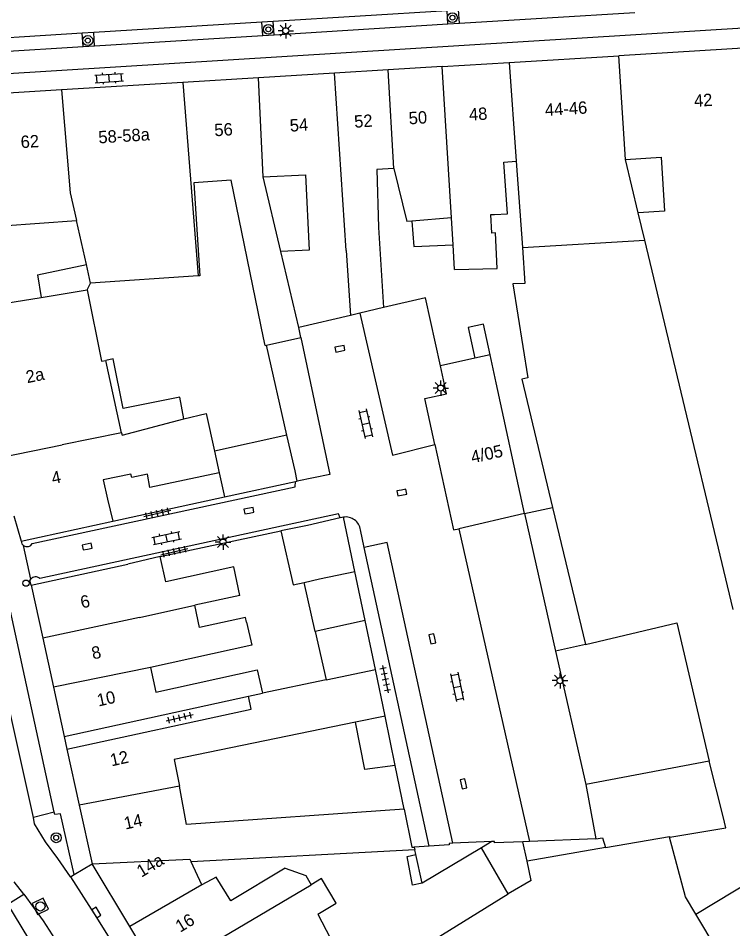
# Model space of a CAD drawing. Extents: x 132998 to 136004, y 396998 to 398512.
# Drawn here: x 134520.3 to 134578.1, y 397565.7 to 397639.3 of the extents above; entities that cross this region are included whole.
import ezdxf

# ---------------------------------------------------------------- set-up
doc = ezdxf.new("R2010")
doc.units = 0
for name, color, linetype in [('gg-afsc-erfafscheiding', 7, 'Continuous'), ('gg-afsc-hekwerk', 7, 'Continuous'), ('gg-afsc-muur', 7, 'Continuous'), ('gg-anno-huisnummerreeks BGT', 7, 'Continuous'), ('gg-bbg-bijgebouw', 7, 'Continuous'), ('gg-bbg-gedigitaliseerde bebouwing', 7, 'Continuous'), ('gg-bbg-gedigitaliseerde bijgebouw', 7, 'Continuous'), ('gg-bbg-hoofdgebouw', 7, 'Continuous'), ('gg-bbg-luifel en loopbrug', 7, 'Continuous'), ('gg-bbg-tussenscheiding', 7, 'Continuous'), ('gg-knt-verharding', 7, 'Continuous'), ('gg-knt-verharding nz', 7, 'Continuous'), ('gt-grn-weggrens', 7, 'Continuous'), ('gt-symb-boom', 7, 'Continuous'), ('gt-symb-klinker verharding', 7, 'Continuous'), ('gt-symb-kolk', 7, 'Continuous'), ('gt-symb-lichtmast', 7, 'Continuous'), ('gt-symb-rioolschacht', 7, 'Continuous'), ('gt-symb-tegel verharding', 7, 'Continuous'), ('gt-symb-verkeersbordpaal', 7, 'Continuous')]:
    doc.layers.add(name, color=color, linetype=linetype)

# ---------------------------------------------------------------- blocks, each defined once
blk = doc.blocks.new('gt0-KOLK')
at = {"layer": 'gt-symb-kolk'}
blk.add_lwpolyline([(0, 0), (0.375, 0), (0.375, 0.4), (-0.375, 0.4), (-0.375, 0), (0, 0)], dxfattribs=at)
blk = doc.blocks.new('gt0-KL1')
at = {"layer": 'gt-symb-klinker verharding'}
for p, q in [((-1.15, 0.3), (1.15, 0.3)), ((-1, -0.3), (-1, 0.3)), ((-0.5, 0.3), (-0.5, 0.45)), ((0, -0.3), (0, 0.3)), ((0.5, 0.3), (0.5, 0.45)), ((1, -0.3), (1, 0.3)), ((-1.15, -0.3), (1.15, -0.3)), ((-0.5, -0.45), (-0.5, -0.3)), ((0.5, -0.45), (0.5, -0.3))]:
    blk.add_line(p, q, dxfattribs=at)
blk = doc.blocks.new('gt0-LMAST')
at = {"layer": 'gt-symb-lichtmast'}
for p, q in [((-0.182, 0.173), (-0.447, 0.438)), ((-0.005, 0.246), (-0.005, 0.621)), ((0.172, 0.173), (0.437, 0.438)), ((-0.255, -0.004), (-0.63, -0.004)), ((-0.182, -0.181), (-0.447, -0.446)), ((-0.005, -0.254), (-0.005, -0.629)), ((0.437, -0.446), (0.172, -0.181)), ((0.245, -0.004), (0.62, -0.004))]:
    blk.add_line(p, q, dxfattribs=at)
blk.add_circle((-0.005, -0.004), 0.25, dxfattribs=at)
blk = doc.blocks.new('gt0-TEG1')
at = {"layer": 'gt-symb-tegel verharding'}
for p, q in [((-1.125, 0), (1.125, 0)), ((-0.9, -0.25), (-0.9, 0.25)), ((-0.45, -0.25), (-0.45, 0.25)), ((0, -0.25), (0, 0.25)), ((0.45, -0.25), (0.45, 0.25)), ((0.9, -0.25), (0.9, 0.25))]:
    blk.add_line(p, q, dxfattribs=at)
blk = doc.blocks.new('gt0-VPAAL')
at = {"layer": 'gt-symb-verkeersbordpaal'}
blk.add_circle((0, 0), 0.25, dxfattribs=at)
blk = doc.blocks.new('gt0-RS')
at = {"layer": 'gt-symb-rioolschacht'}
blk.add_lwpolyline([(-0.5, -0.5), (0.5, -0.5), (0.5, 0.5), (-0.5, 0.5)], close=True, dxfattribs=at)
blk.add_circle((0, 0), 0.375, dxfattribs=at)
blk = doc.blocks.new('gt0-BOOM')
at = {"layer": 'gt-symb-boom'}
for radius in [0.4, 0.2]:
    blk.add_circle((0, 0), radius, dxfattribs=at)

msp = doc.modelspace()

# ---------------------------------------------------------------- linework, layer by layer
at = {"layer": 'gg-afsc-erfafscheiding'}
for p, q in [((134542.066, 397605.603), (134540.419, 397612.871)), ((134527.986, 397598.662), (134537.025, 397600.621)), ((134531.819, 397595.792), (134541.579, 397597.858)), ((134524.059, 397581.233), (134524.284, 397580.204)), ((134552.717, 397564.035), (134559.956, 397568.518))]:
    msp.add_line(p, q, dxfattribs=at)
at = {"layer": 'gg-afsc-hekwerk'}
msp.add_line((134567.814, 397572.26), (134561.473, 397571.169), dxfattribs=at)
at = {"layer": 'gg-afsc-muur'}
for p, q in [((134563.784, 397588.149), (134566.217, 397577.351)), ((134551.548, 397575.357), (134550.828, 397578.906))]:
    msp.add_line(p, q, dxfattribs=at)
msp.add_lwpolyline([(134554.475, 397611.206), (134553.27, 397616.7), (134549.87, 397615.92)], dxfattribs=at)
at = {"layer": 'gg-bbg-bijgebouw'}
for p, q in [((134561.28, 397599.26), (134558.99, 397609.82)), ((134546.357, 397598.91), (134543.72, 397598.31)), ((134546.626, 397598.971), (134546.357, 397598.91)), ((134547.553, 397594.58), (134546.626, 397598.971)), ((134561.28, 397599.26), (134555.964, 397598.042)), ((134543.72, 397598.31), (134541.579, 397597.858)), ((134548.391, 397590.607), (134547.553, 397594.58)), ((134549.225, 397586.654), (134548.391, 397590.607)), ((134566.217, 397577.351), (134567.038, 397572.954)), ((134553.552, 397572.38), (134552.348, 397572.299)), ((134558.629, 397572.74), (134555.472, 397572.603)), ((134561.473, 397571.169), (134561.145, 397572.728)), ((134561.806, 397569.584), (134561.473, 397571.169))]:
    msp.add_line(p, q, dxfattribs=at)
for points in [[(134554.019, 397604.849), (134553.21, 397608.57), (134554.97, 397608.951)], [(134554.019, 397604.849), (134555.52, 397597.94), (134555.964, 397598.042)], [(134567.038, 397572.954), (134567.579, 397573.041), (134567.814, 397572.26)], [(134555.472, 397572.603), (134555.177, 397572.59), (134555.182, 397572.49), (134553.552, 397572.38)], [(134561.145, 397572.728), (134558.857, 397572.643), (134558.852, 397572.75), (134558.629, 397572.74)]]:
    msp.add_lwpolyline(points, dxfattribs=at)
at = {"layer": 'gg-bbg-gedigitaliseerde bebouwing'}
for p, q in [((134560.594, 397627.747), (134561.096, 397620.768)), ((134570.471, 397623.583), (134569.441, 397627.892)), ((134550.719, 397627.154), (134551.756, 397622.867)), ((134541.565, 397620.448), (134540.134, 397626.494)), ((134519.065, 397622.524), (134525.042, 397622.945)), ((134525.852, 397619.395), (134525.042, 397622.945)), ((134555.358, 397623.161), (134552.155, 397622.9)), ((134555.493, 397620.98), (134555.358, 397623.161)), ((134549.48, 397622.389), (134549.87, 397615.92)), ((134552.155, 397622.9), (134551.756, 397622.867)), ((134555.616, 397618.983), (134555.493, 397620.98)), ((134526.192, 397617.903), (134525.852, 397619.395)), ((134534.889, 397618.485), (134526.192, 397617.903)), ((134535.013, 397618.493), (134534.889, 397618.485)), ((134522.183, 397616.737), (134525.916, 397617.343)), ((134516.54, 397615.82), (134522.183, 397616.737)), ((134540.317, 397612.848), (134540.178, 397613.471)), ((134533.736, 397606.918), (134535.531, 397607.359)), ((134538.269, 397592.649), (134537.773, 397594.961)), ((134538.269, 397592.649), (134534.611, 397591.845)), ((134539.669, 397586.626), (134540.097, 397584.744)), ((134545.243, 397585.821), (134540.097, 397584.744)), ((134524.059, 397581.233), (134538.948, 397584.492)), ((134550.018, 397582.896), (134547.601, 397582.397)), ((134533.956, 397574.134), (134533.372, 397577.224)), ((134551.548, 397575.357), (134533.956, 397574.134)), ((134552.403, 397572.084), (134534.321, 397571.112)), ((134535.196, 397569.26), (134534.321, 397571.112))]:
    msp.add_line(p, q, dxfattribs=at)
for points in [[(134558.841, 397623.445), (134559.89, 397623.497), (134559.605, 397627.687), (134560.594, 397627.747)], [(134569.441, 397627.892), (134572.326, 397628.069), (134572.593, 397623.713), (134570.471, 397623.583)], [(134540.134, 397626.494), (134543.57, 397626.653), (134543.852, 397620.554), (134541.565, 397620.448)], [(134550.719, 397627.154), (134549.322, 397627.068), (134549.48, 397622.389)], [(134540.178, 397613.471), (134537.547, 397626.216), (134534.535, 397626.006), (134535.013, 397618.493)], [(134558.917, 397621.948), (134558.617, 397621.933), (134558.541, 397623.43), (134558.841, 397623.445)], [(134555.616, 397618.983), (134559.063, 397619.071), (134558.917, 397621.948)], [(134525.916, 397617.343), (134527.082, 397611.574), (134527.426, 397611.646)], [(134538.807, 397590.474), (134538.724, 397590.858), (134534.999, 397590.052), (134534.611, 397591.845)], [(134538.807, 397590.474), (134539.214, 397588.616), (134531.022, 397586.823)], [(134531.022, 397586.823), (134531.458, 397584.829), (134539.669, 397586.626)], [(134524.284, 397580.204), (134539.174, 397583.46), (134538.948, 397584.492)], [(134547.601, 397582.397), (134532.96, 397579.373), (134533.372, 397577.224)], [(134541.924, 397570.596), (134537.532, 397567.953), (134536.332, 397569.859), (134535.196, 397569.26)], [(134541.924, 397570.596), (134543.587, 397570.001), (134544.034, 397569.256)], [(134544.561, 397566.884), (134546.04, 397567.774), (134544.853, 397569.748), (134544.034, 397569.256)], [(134544.561, 397566.884), (134545.572, 397564.971), (134543.927, 397564.005)]]:
    msp.add_lwpolyline(points, dxfattribs=at)
at = {"layer": 'gg-bbg-gedigitaliseerde bijgebouw'}
for p, q in [((134558.498, 397612.088), (134557.251, 397611.815)), ((134558.99, 397609.82), (134558.498, 397612.088)), ((134557.251, 397611.815), (134554.475, 397611.206)), ((134554.97, 397608.951), (134554.475, 397611.206)), ((134563.544, 397599.751), (134566.203, 397588.674)), ((134544.354, 397589.731), (134543.451, 397593.702)), ((134544.354, 397589.731), (134545.243, 397585.821)), ((134576.201, 397579.242), (134566.217, 397577.351)), ((134557.806, 397572.25), (134552.991, 397569.383)), ((134559.956, 397568.518), (134557.806, 397572.25)), ((134552.488, 397571.693), (134552.403, 397572.084)), ((134552.991, 397569.383), (134552.488, 397571.693)), ((134561.806, 397569.584), (134559.956, 397568.518)), ((134576.998, 397563.771), (134575.13, 397566.866))]:
    msp.add_line(p, q, dxfattribs=at)
for points in [[(134561.096, 397620.768), (134561.304, 397617.872), (134560.315, 397617.834), (134561.549, 397610.244), (134561.053, 397610.125), (134563.544, 397599.751)], [(134533.736, 397606.918), (134533.407, 397608.675), (134528.817, 397607.747), (134528.004, 397611.767), (134527.426, 397611.646)], [(134541.579, 397597.858), (134542.57, 397593.502), (134543.451, 397593.702)], [(134566.203, 397588.674), (134573.598, 397590.423), (134576.201, 397579.242)], [(134567.814, 397572.26), (134572.992, 397573.162), (134573.005, 397573.112)], [(134575.13, 397566.866), (134574.287, 397568.263), (134573.005, 397573.112)]]:
    msp.add_lwpolyline(points, dxfattribs=at)
at = {"layer": 'gg-bbg-hoofdgebouw'}
for p, q in [((134582.208, 397637.091), (134568.903, 397636.275)), ((134560.019, 397635.73), (134568.903, 397636.275)), ((134554.603, 397635.398), (134560.019, 397635.73)), ((134545.921, 397634.865), (134539.764, 397634.488)), ((134550.239, 397635.13), (134545.921, 397634.865)), ((134554.603, 397635.398), (134550.239, 397635.13)), ((134533.652, 397634.113), (134523.841, 397633.511)), ((134539.764, 397634.488), (134533.652, 397634.113)), ((134523.841, 397633.511), (134518.319, 397633.173)), ((134549.87, 397615.92), (134547.954, 397615.467)), ((134547.196, 397615.288), (134543.02, 397614.3)), ((134547.954, 397615.467), (134547.196, 397615.288)), ((134543.178, 397613.488), (134543.02, 397614.3)), ((134540.419, 397612.871), (134543.178, 397613.488)), ((134540.317, 397612.848), (134540.419, 397612.871)), ((134535.531, 397607.359), (134536.208, 397604.304)), ((134536.208, 397604.304), (134536.594, 397602.565)), ((134519.98, 397599.08), (134520.579, 397597.023)), ((134520.579, 397597.023), (134527.986, 397598.662)), ((134531.819, 397595.792), (134529.21, 397595.17)), ((134521.38, 397593.47), (134529.21, 397595.17)), ((134521.38, 397593.47), (134522.319, 397589.18)), ((134522.319, 397589.18), (134523.185, 397585.224)), ((134550.018, 397582.896), (134549.225, 397586.654)), ((134523.185, 397585.224), (134524.059, 397581.233)), ((134524.284, 397580.204), (134525.274, 397575.681)), ((134525.274, 397575.681), (134526.31, 397570.95)), ((134529.363, 397565.875), (134526.31, 397570.95)), ((134531.702, 397561.987), (134529.363, 397565.875))]:
    msp.add_line(p, q, dxfattribs=at)
for points in [[(134536.594, 397602.565), (134530.985, 397601.374), (134530.8, 397602.459), (134529.513, 397602.186), (134529.455, 397602.46), (134527.22, 397601.985), (134527.558, 397600.435), (134527.986, 397598.662)], [(134537.773, 397594.961), (134532.275, 397593.75), (134531.819, 397595.792)], [(134551.548, 397575.357), (134552.171, 397572.287), (134552.348, 397572.299)]]:
    msp.add_lwpolyline(points, dxfattribs=at)
at = {"layer": 'gg-bbg-luifel en loopbrug'}
for p, q in [((134521.887, 397618.558), (134525.852, 397619.395)), ((134521.887, 397618.558), (134522.183, 397616.737)), ((134525.916, 397617.343), (134526.192, 397617.903)), ((134542.066, 397605.603), (134536.208, 397604.304)), ((134536.594, 397602.565), (134537.025, 397600.621)), ((134537.025, 397600.621), (134542.759, 397601.863)), ((134542.759, 397601.863), (134542.9, 397601.894)), ((134561.28, 397599.26), (134563.544, 397599.751)), ((134561.28, 397599.26), (134563.784, 397588.149)), ((134566.203, 397588.674), (134563.784, 397588.149)), ((134550.828, 397578.906), (134550.018, 397582.896))]:
    msp.add_line(p, q, dxfattribs=at)
for points in [[(134552.155, 397622.9), (134552.322, 397620.852), (134555.493, 397620.98)], [(134558.498, 397612.088), (134557.956, 397614.588), (134556.709, 397614.314), (134557.251, 397611.815)], [(134542.9, 397601.894), (134542.737, 397602.725), (134542.066, 397605.603)], [(134550.828, 397578.906), (134548.371, 397578.57), (134547.601, 397582.397)], [(134552.991, 397569.383), (134552.221, 397569.226), (134551.776, 397571.549), (134552.488, 397571.693)]]:
    msp.add_lwpolyline(points, dxfattribs=at)
at = {"layer": 'gg-bbg-tussenscheiding'}
for p, q in [((134569.441, 397627.892), (134568.903, 397636.275)), ((134560.019, 397635.73), (134560.594, 397627.747)), ((134546.854, 397620.537), (134545.921, 397634.865)), ((134550.719, 397627.154), (134550.239, 397635.13)), ((134555.358, 397623.161), (134554.603, 397635.398)), ((134533.652, 397634.113), (134534.889, 397618.485)), ((134540.134, 397626.494), (134539.764, 397634.488)), ((134570.999, 397621.375), (134570.471, 397623.583)), ((134561.096, 397620.768), (134570.999, 397621.375)), ((134573.052, 397612.791), (134570.999, 397621.375)), ((134543.02, 397614.3), (134541.565, 397620.448)), ((134546.854, 397620.537), (134547.196, 397615.288)), ((134578.136, 397591.517), (134573.052, 397612.791)), ((134528.692, 397605.779), (134527.426, 397611.646)), ((134528.692, 397605.779), (134523.902, 397604.808)), ((134519.007, 397603.816), (134523.902, 397604.808)), ((134530.146, 397590.863), (134534.611, 397591.845)), ((134530.146, 397590.863), (134522.319, 397589.18)), ((134548.391, 397590.607), (134544.354, 397589.731)), ((134531.022, 397586.823), (134523.185, 397585.224)), ((134545.243, 397585.821), (134549.225, 397586.654)), ((134538.948, 397584.492), (134540.097, 397584.744)), ((134533.372, 397577.224), (134525.274, 397575.681)), ((134552.348, 397572.299), (134552.403, 397572.084)), ((134558.629, 397572.74), (134557.806, 397572.25)), ((134575.13, 397566.866), (134582.895, 397571.607)), ((134535.196, 397569.26), (134529.363, 397565.875)), ((134531.702, 397561.987), (134544.034, 397569.256))]:
    msp.add_line(p, q, dxfattribs=at)
for points in [[(134523.841, 397633.511), (134524.53, 397625.195), (134525.042, 397622.945)], [(134528.692, 397605.779), (134528.733, 397605.602), (134533.736, 397606.918)], [(134543.451, 397593.702), (134544.703, 397593.987), (134547.553, 397594.58)], [(134573.005, 397573.112), (134573.177, 397573.12), (134577.54, 397573.865), (134577.335, 397574.772), (134576.201, 397579.242)], [(134526.31, 397570.95), (134534.225, 397571.316), (134534.321, 397571.112)]]:
    msp.add_lwpolyline(points, dxfattribs=at)
at = {"layer": 'gg-knt-verharding'}
for p, q in [((134610.247, 397640.47), (134503.756, 397633.839)), ((134555.017, 397639.92), (134540.954, 397639.049)), ((134555.084, 397638.847), (134555.017, 397639.92)), ((134556.007, 397638.904), (134555.94, 397639.977)), ((134556.007, 397638.904), (134570.202, 397639.787)), ((134540.045, 397638.992), (134526.454, 397638.151)), ((134540.954, 397639.049), (134540.045, 397638.992)), ((134540.111, 397637.916), (134540.045, 397638.992)), ((134541.021, 397637.972), (134540.954, 397639.049)), ((134541.021, 397637.972), (134555.084, 397638.847)), ((134555.084, 397638.847), (134556.007, 397638.904)), ((134526.454, 397638.151), (134525.512, 397638.092)), ((134525.579, 397637.012), (134525.512, 397638.092)), ((134526.521, 397637.071), (134526.454, 397638.151)), ((134526.521, 397637.071), (134540.111, 397637.916)), ((134540.111, 397637.916), (134541.021, 397637.972)), ((134514.341, 397636.314), (134525.579, 397637.012)), ((134525.579, 397637.012), (134526.521, 397637.071)), ((134548.312, 397596.512), (134548, 397597.95)), ((134521.356, 397593.966), (134520.774, 397596.678)), ((134553.552, 397572.38), (134548.312, 397596.512)), ((134523.255, 397575.109), (134521.567, 397574.691)), ((134524.575, 397569.898), (134524.859, 397570.082)), ((134520.795, 397568.494), (134520.007, 397569.5)), ((134519.496, 397567.687), (134520.795, 397568.494)), ((134533.868, 397544.089), (134519.496, 397567.687))]:
    msp.add_line(p, q, dxfattribs=at)
for points in [[(134525.512, 397638.092), (134514.467, 397637.408), (134514.376, 397639.223)], [(134521.472, 397596.856), (134542.727, 397601.426), (134542.759, 397601.863)], [(134546.357, 397598.91), (134546.224, 397599.247), (134522.078, 397594.009)], [(134520.579, 397597.023), (134520.637, 397596.829), (134520.774, 397596.678)], [(134521.38, 397593.47), (134521.269, 397593.82), (134521.356, 397593.966)], [(134523.255, 397575.109), (134519.717, 397591.36), (134517.976, 397590.998)], [(134524.859, 397570.082), (134523.764, 397574.999), (134523.299, 397574.92), (134523.255, 397575.109)], [(134524.575, 397569.898), (134523.553, 397571.367), (134522.535, 397572.719), (134521.665, 397574.17), (134521.567, 397574.691)], [(134524.575, 397569.898), (134526.493, 397566.902), (134528.007, 397564.451)]]:
    msp.add_lwpolyline(points, dxfattribs=at)
for centre, radius, start, end in [((134546.826, 397597.805), 1.183, 7.03381, 99.73515), ((134521.05, 397597.054), 0.467, 233.76763, 334.84502), ((134521.738, 397593.64), 0.502, 47.33944, 139.47721)]:
    msp.add_arc(centre, radius, start, end, dxfattribs=at)
at = {"layer": 'gg-knt-verharding nz'}
for p, q in [((134555.964, 397598.042), (134561.682, 397572.748)), ((134521.567, 397574.691), (134519.373, 397584.632)), ((134561.682, 397572.748), (134561.145, 397572.728))]:
    msp.add_line(p, q, dxfattribs=at)
for points in [[(134547.954, 397615.467), (134550.59, 397603.984), (134554.019, 397604.849)], [(134543.178, 397613.488), (134545.539, 397602.43), (134542.9, 397601.894)], [(134555.472, 397572.603), (134550.167, 397596.922), (134548.312, 397596.512)], [(134520.795, 397568.494), (134522.359, 397566.344), (134523.08, 397565.193), (134535.361, 397545.013)]]:
    msp.add_lwpolyline(points, dxfattribs=at)
at = {"layer": 'gt-grn-weggrens'}
for p, q in [((134567.038, 397572.954), (134561.682, 397572.748)), ((134524.859, 397570.082), (134526.31, 397570.95))]:
    msp.add_line(p, q, dxfattribs=at)

# ---------------------------------------------------------------- block references
at = {"layer": 'gt-symb-boom'}
for p in [(134555.445, 397639.353), (134540.563, 397638.409), (134525.966, 397637.506), (134523.409, 397573.054)]:
    msp.add_blockref('gt0-BOOM', p, dxfattribs=at)
at = {"layer": 'gt-symb-klinker verharding'}
for p, rotation in [((134527.694, 397634.468), 3.497695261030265), ((134548.43, 397606.53), -77.46497664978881), ((134532.343, 397597.28), 11.71452521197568), ((134555.819, 397585.252), -78.1732960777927)]:
    msp.add_blockref('gt0-KL1', p, dxfattribs=dict(at, rotation=rotation))
at = {"layer": 'gt-symb-kolk'}
for p, rotation in [((134546.388, 397612.391), 11.00666417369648), ((134551.319, 397601.163), -168.99333582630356), ((134539.031, 397599.301), 11.006664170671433), ((134525.949, 397596.393), 11.006664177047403), ((134554.012, 397589.182), 102.7712425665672), ((134556.533, 397577.457), 102.77124256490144), ((134526.493, 397566.902), -58.29998381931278)]:
    msp.add_blockref('gt0-KOLK', p, dxfattribs=dict(at, rotation=rotation))
at = {"layer": 'gt-symb-lichtmast'}
for p in [(134541.977, 397638.301), (134554.506, 397609.409), (134536.906, 397596.959), (134564.15, 397585.76)]:
    msp.add_blockref('gt0-LMAST', p, dxfattribs=at)
at = {"layer": 'gt-symb-rioolschacht', "rotation": 115.46056927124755}
msp.add_blockref('gt0-RS', (134522.132, 397567.505), dxfattribs=at)
at = {"layer": 'gt-symb-tegel verharding'}
for p, rotation in [((134531.585, 397599.279), 13.466776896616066), ((134532.956, 397596.184), 13.466776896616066), ((134550.019, 397585.879), -78.04935273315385), ((134533.388, 397582.759), 13.466776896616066)]:
    msp.add_blockref('gt0-TEG1', p, dxfattribs=dict(at, rotation=rotation))
at = {"layer": 'gt-symb-verkeersbordpaal'}
msp.add_blockref('gt0-VPAAL', (134520.976, 397593.636), dxfattribs=at)

# ---------------------------------------------------------------- texts
at = {"layer": 'gg-anno-huisnummerreeks BGT'}
for s, rotation, p in [('44-46', 3.5, (134562.954, 397631.402)), ('42', 3.5, (134575.006, 397632.141)), ('50', 3.5, (134551.94, 397630.727)), ('48', 3.5, (134556.812, 397631.026)), ('54', 3.5, (134542.325, 397630.137)), ('52', 3.5, (134547.53, 397630.456)), ('58-58a', 3.5, (134526.852, 397629.188)), ('56', 3.5, (134536.227, 397629.763)), ('62', 3.5, (134520.566, 397628.803)), ('2a', 11.6, (134521.068, 397609.797)), ('4/05', 12.3, (134557.052, 397603.325)), ('4', 11.6, (134523.142, 397601.628)), ('6', 12.4, (134525.49, 397591.587)), ('8', 12.4, (134526.392, 397587.464)), ('10', 12.4, (134526.827, 397583.66)), ('12', 12.4, (134527.886, 397578.821)), ('14', 12.4, (134529.005, 397573.712)), ('14a', 31, (134530.3, 397569.816)), ('16', 31.1, (134533.431, 397565.367))]:
    msp.add_text(s, height=1, rotation=rotation, dxfattribs=at).set_placement(p)

doc.saveas('drawing.dxf')
